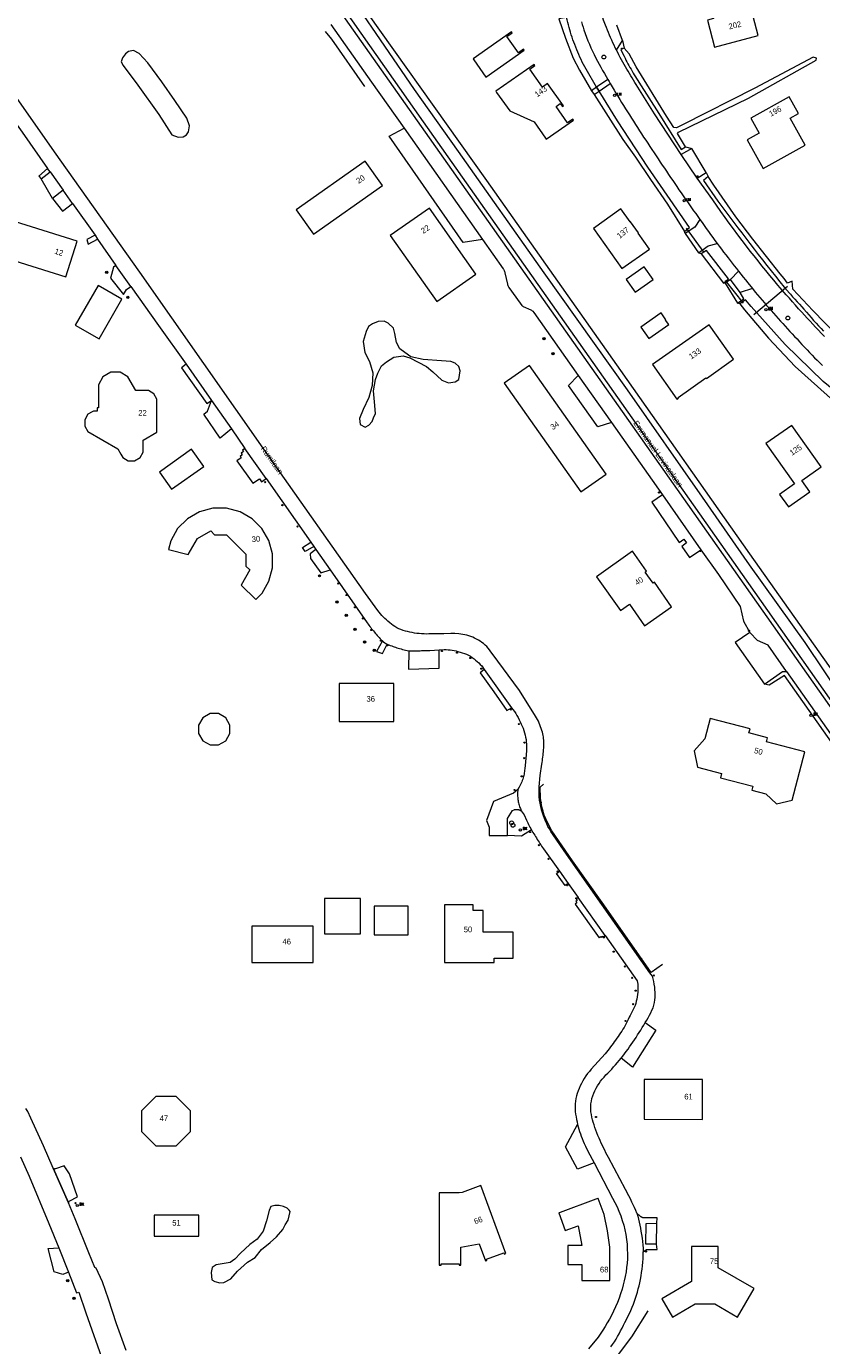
# Model space of a CAD drawing. Header units: metres. Extents: x 138165 to 154469, y 480134 to 494189.
# Tile 374 of 656: x 150147 to 150321, y 482721 to 483011. Entities that reach past the tile are written whole.
import ezdxf

# ---------------------------------------------------------------- set-up
doc = ezdxf.new("R2010")
doc.units = ezdxf.units.M
doc.header["$LTSCALE"] = 0.001
doc.header["$MEASUREMENT"] = 0
for name, color, linetype, lineweight in [('Level 5', 7, 'Continuous', 0), ('TOP-L-duiker', 7, 'Continuous', 0), ('TOP-L-terrein schutting raster hek leuning', 7, 'Continuous', 0), ('TOP-L-topo objecten punt', 7, 'Continuous', 0), ('TOP-L-topo objecten vlak', 7, 'Continuous', 0), ('TOP-T-topo huisnummering naamgeving', 7, 'Continuous', 0)]:
    doc.layers.add(name, color=color, linetype=linetype, lineweight=lineweight)
doc.styles.add('Style-INTL_ISO', font='INTL_ISO.shx')
doc.styles.add('Style-STANDARD', font='STANDARD.shx')

# ---------------------------------------------------------------- blocks, each defined once
blk = doc.blocks.new('24')
at = {"layer": 'TOP-L-topo objecten punt', "color": 7, "linetype": 'Continuous', "lineweight": 0}
for radius in [0.025, 0.0182, 0.0115, 0.005]:
    blk.add_circle((0, 0), radius, dxfattribs=at)
blk = doc.blocks.new('*U13')
at = {"layer": 'Level 5', "color": 7, "linetype": 'Continuous', "lineweight": 0}
blk.add_circle((0, 0), 0.0415, dxfattribs=at)
blk = doc.blocks.new('150')
at = {"layer": 'Level 5', "color": 7, "linetype": 'Continuous', "lineweight": 0}
blk.add_blockref('*U13', (0, 0), dxfattribs=at)
blk = doc.blocks.new('72')
at = {"layer": 'TOP-L-topo objecten punt', "color": 7, "linetype": 'Continuous', "lineweight": 0}
blk.add_circle((0, 0), 0.025, dxfattribs=at)
at = {"layer": 'TOP-L-topo objecten punt', "color": 7, "linetype": 'Continuous', "lineweight": 0, "style": 'Style-STANDARD'}
blk.add_text('BK', height=0.06, dxfattribs=at).set_placement((0.0483, 0))
blk = doc.blocks.new('16')
at = {"layer": 'TOP-L-topo objecten punt', "color": 7, "linetype": 'Continuous', "lineweight": 0}
blk.add_circle((0, 0), 0.025, dxfattribs=at)
at = {"layer": 'TOP-L-topo objecten punt', "color": 7, "linetype": 'Continuous', "lineweight": 0, "style": 'Style-STANDARD'}
blk.add_text('LM', height=0.06, dxfattribs=at).set_placement((0.0483, 0))
blk = doc.blocks.new('10')
at = {"layer": 'TOP-L-topo objecten punt', "linetype": 'Continuous', "lineweight": 0}
blk.add_circle((0, 0), 0.0125, dxfattribs=at)

msp = doc.modelspace()

# ---------------------------------------------------------------- linework, layer by layer
at = {"layer": 'TOP-L-duiker', "flags": 128}
for points in [[(150291.75, 482966.46), (150295.61, 482961.14)], [(150300.29, 482955.03), (150304.23, 482950.07)], [(150306.54, 482947.57), (150313.95, 482953.79)]]:
    msp.add_lwpolyline(points, dxfattribs=at)
at = {"layer": 'TOP-L-terrein schutting raster hek leuning', "flags": 128}
for points in [[(150186.12, 483061.5), (150184.59, 483060.26), (150234.09, 482989.81), (150293.27, 482905.81), (150341.26, 482837.6), (150376.55, 482787.71), (150379.33, 482789.41), (150390.83, 482797.57)], [(150221.31, 482997.52), (150214.04, 483007.96), (150212.67, 483009.61)], [(150286.55, 482805.06), (150284.09, 482803.27), (150273.68, 482818.1), (150266.79, 482827.81), (150262.31, 482834.39), (150261.39, 482836.03), (150260.62, 482837.79), (150260.09, 482839.6), (150259.8, 482841.51), (150259.73, 482843.91), (150260.48, 482844.57)], [(150324.17, 482715.38), (150326.47, 482711.61), (150326.11, 482707.63), (150323.67, 482703.55), (150312.71, 482690.44), (150310.87, 482688.67), (150308.94, 482687.26), (150306.2, 482686.51), (150304.29, 482685.78), (150300.7, 482685.73), (150289.25, 482685.69), (150281.22, 482685.93), (150276.96, 482685.96), (150272.93, 482686.52), (150270.53, 482688.82), (150269.71, 482693.07), (150269.23, 482700.39), (150269.47, 482704.46), (150270.27, 482708.22), (150271.64, 482711.83), (150273.54, 482715.08), (150279.8, 482723.43), (150283.41, 482729.1)]]:
    msp.add_lwpolyline(points, dxfattribs=at)
at = {"layer": 'TOP-L-topo objecten vlak', "flags": 128}
for points in [[(150309.14, 483130.25), (150308.76, 483130.11), (150302.38, 483138.95), (150299.01, 483139.48), (150296.63, 483139.05), (150292.94, 483136.6), (150186.12, 483061.5), (150184.59, 483060.26), (150234.09, 482989.81), (150293.27, 482905.81), (150341.26, 482837.6), (150376.55, 482787.71), (150379.33, 482789.41), (150390.83, 482797.57)], [(150344.29, 482831.85), (150289.82, 482909.17), (150233.72, 482988.81), (150183.72, 483059.67)], [(150410.74, 482814.18), (150413.45, 482816.05), (150413.8, 482817.24), (150412.85, 482818.77), (150409.6, 482816.41), (150378.18, 482793.12), (150377.44, 482792.79), (150377, 482793.01), (150356.4, 482823.13), (150344.96, 482839.37), (150331.86, 482858.14), (150305.72, 482895.09), (150277.4, 482935.25), (150248.01, 482976.95), (150216.09, 483021.91)], [(150297.15, 483014.67), (150297.74, 483012.45), (150296.39, 483012.09), (150297.96, 483006.19), (150307.52, 483008.75), (150305.36, 483016.86), (150303.62, 483016.4), (150302.38, 483021.03), (150295.91, 483019.31), (150297.15, 483014.67)], [(150219.12, 483015.88), (150232.08, 482996.87), (150241.74, 482983.33), (150260.53, 482956.69), (150278.77, 482931.03), (150295.2, 482907.48), (150305.56, 482892.65), (150317.77, 482875.62), (150325.93, 482863.41), (150343.86, 482838.01), (150376.65, 482791.73), (150377.07, 482791.44), (150378.17, 482791.58), (150392.09, 482801.62), (150410.74, 482814.18)], [(150213.8, 483011.15), (150222.76, 482998.48), (150229.92, 482988.39)], [(150272.1, 482997.39), (150269.78, 483001.35), (150269.22, 483002.39), (150268.95, 483002.92), (150268.69, 483003.46), (150268.44, 483003.99), (150268.19, 483004.53), (150267.95, 483005.08), (150267.73, 483005.62), (150267.51, 483006.18), (150267.29, 483006.73), (150267.1, 483007.27), (150266.91, 483007.81), (150266.73, 483008.36), (150266.55, 483008.91), (150266.38, 483009.44), (150266.22, 483009.98), (150266.07, 483010.52), (150265.92, 483011.06), (150265.78, 483011.6), (150265.64, 483012.14), (150265.51, 483012.69), (150263.84, 483012.39)], [(150263.84, 483012.39), (150265.26, 483008.12), (150266.92, 483003.75), (150268.38, 483001.13), (150270.97, 482996.61), (150271.56, 482995.81), (150274.61, 482990.97), (150277.83, 482985.94), (150280.65, 482982.02), (150283.92, 482977.14), (150287.64, 482971.76), (150291.39, 482965.79)], [(150268.78, 483011.76), (150268.96, 483011.17), (150269.14, 483010.57), (150269.33, 483009.97), (150269.6, 483009.17), (150269.88, 483008.38), (150270.18, 483007.58), (150270.5, 483006.81), (150270.84, 483006.04), (150271.2, 483005.28), (150271.56, 483004.53), (150271.94, 483003.78), (150272.29, 483003.1), (150272.65, 483002.42), (150273.02, 483001.76), (150273.4, 483001.09), (150273.79, 483000.43), (150274.17, 482999.77), (150274.57, 482999.11)], [(150276.46, 483005.51), (150276.19, 483006.05), (150275.92, 483006.6), (150275.66, 483007.15), (150275.41, 483007.7), (150275.16, 483008.26), (150274.92, 483008.82), (150274.69, 483009.36), (150274.46, 483009.9), (150274.24, 483010.45), (150274.03, 483011), (150273.62, 483012.1), (150273.44, 483012.62)], [(150277.79, 483007.61), (150276.53, 483011.01)], [(150245.16, 483003.38), (150247.82, 482999.59), (150256.22, 483005.51), (150256.07, 483005.73), (150254.94, 483004.93), (150252.42, 483008.49), (150253.56, 483009.29), (150253.41, 483009.51), (150245.01, 483003.59), (150245.16, 483003.38)], [(150276.46, 483005.51), (150277.79, 483007.61)], [(150277.79, 483007.61), (150278.16, 483005.95)], [(150282.76, 482792.31), (150283.08, 482792.84), (150283.4, 482793.37), (150283.71, 482793.91), (150283.99, 482794.46), (150284.23, 482795.01), (150284.46, 482795.57), (150284.64, 482796.14), (150284.79, 482796.72), (150284.87, 482797.27), (150284.92, 482797.82), (150284.93, 482798.38), (150284.91, 482798.95), (150284.88, 482799.5), (150284.83, 482800.11), (150284.74, 482800.72), (150284.64, 482801.33), (150284.34, 482802.52), (150283.77, 482803.25), (150273.24, 482818.17), (150264.97, 482829.95), (150262.41, 482833.69), (150262.07, 482834.22), (150261.74, 482834.76), (150261.43, 482835.32), (150261.15, 482835.88), (150260.89, 482836.46), (150260.64, 482837.04), (150260.42, 482837.64), (150260.2, 482838.32), (150260.01, 482839), (150259.85, 482839.7), (150259.71, 482840.41), (150259.61, 482841.11), (150259.53, 482841.83), (150259.48, 482842.54), (150259.48, 482843.97), (150259.74, 482846.46), (150260.07, 482848.98), (150260.13, 482849.37), (150260.2, 482849.76), (150260.25, 482850.14), (150260.3, 482850.53), (150260.35, 482850.92), (150260.39, 482851.31), (150260.42, 482851.7), (150260.46, 482852.12), (150260.49, 482852.54), (150260.52, 482852.95), (150260.54, 482853.37), (150260.54, 482853.79), (150260.52, 482854.21), (150260.48, 482854.57), (150260.42, 482854.93), (150260.36, 482855.29), (150260.28, 482855.65), (150260.2, 482856), (150260.1, 482856.36), (150259.97, 482856.77), (150259.83, 482857.18), (150259.67, 482857.59), (150259.5, 482857.98), (150259.32, 482858.38), (150259.12, 482858.76), (150258.69, 482859.51), (150255.18, 482865.12), (150249.2, 482873.21), (150248.94, 482873.62), (150248.65, 482874.01), (150248.35, 482874.38), (150248.03, 482874.74), (150247.68, 482875.08), (150247.32, 482875.4), (150246.96, 482875.68), (150246.58, 482875.94), (150246.18, 482876.18), (150245.77, 482876.41), (150245.35, 482876.61), (150244.93, 482876.79), (150244.5, 482876.96), (150244.08, 482877.1), (150243.65, 482877.23), (150243.21, 482877.34), (150242.78, 482877.43), (150242.34, 482877.5), (150241.89, 482877.55), (150241, 482877.6), (150240.12, 482877.59), (150238.61, 482877.58), (150235.86, 482877.55), (150235.32, 482877.52), (150234.79, 482877.51), (150234.26, 482877.52), (150233.73, 482877.54), (150233.2, 482877.59), (150232.67, 482877.65), (150232.14, 482877.73), (150231.65, 482877.82), (150231.15, 482877.92), (150230.66, 482878.03), (150230.17, 482878.16), (150229.69, 482878.31), (150229.21, 482878.48), (150228.75, 482878.68), (150228.3, 482878.9), (150227.89, 482879.14), (150227.49, 482879.4), (150227.11, 482879.68), (150226.73, 482879.98), (150226.36, 482880.29), (150226.01, 482880.61), (150225.67, 482880.93), (150225.33, 482881.26), (150225.01, 482881.6), (150224.7, 482881.95), (150224.12, 482882.67), (150221.4, 482886.42), (150200.05, 482916.79), (150171.96, 482956.81), (150153.28, 482983.24), (150137.67, 483005.38)], [(150171.53, 482997.81), (150176.15, 482991.4), (150178.98, 482986.97), (150180.39, 482986.45), (150181.48, 482986.49), (150182.18, 482986.97), (150182.61, 482987.63), (150182.84, 482988.95), (150182.23, 482990.64), (150179.64, 482994.51), (150176.81, 482998.56), (150173.74, 483002.76), (150171.81, 483004.79), (150170.59, 483005.45), (150169.46, 483005.21), (150168.8, 483004.74), (150168.14, 483003.8), (150167.85, 483002.95), (150168.32, 483002.15), (150171.53, 482997.81)], [(150290.6, 482982.65), (150284.8, 482991.58), (150280.78, 482997.98), (150280.48, 482998.46), (150280.17, 482998.94), (150279.87, 482999.42), (150279.57, 482999.9), (150279.28, 483000.39), (150278.99, 483000.88), (150278.7, 483001.37), (150278.42, 483001.86), (150278.13, 483002.38), (150277.84, 483002.89), (150277.55, 483003.41), (150277.27, 483003.93), (150277, 483004.46), (150276.72, 483004.98), (150276.46, 483005.51)], [(150278.16, 483005.95), (150277.42, 483005.66), (150277.68, 483004.99), (150278.1, 483004.17), (150278.32, 483003.76), (150278.53, 483003.35), (150278.75, 483002.95), (150278.97, 483002.54), (150279.19, 483002.14), (150279.41, 483001.74), (150279.65, 483001.32), (150279.88, 483000.91), (150280.12, 483000.5), (150280.36, 483000.09), (150280.61, 482999.69), (150280.85, 482999.28), (150281.1, 482998.88), (150281.35, 482998.48), (150285.71, 482991.6), (150290.62, 482983.75), (150291.59, 482984.3)], [(150291.59, 482984.3), (150289.82, 482987.26), (150290.07, 482987.57), (150305.36, 482995.01), (150320.2, 483003.31), (150320.3, 483003.76), (150319.59, 483004.01), (150306.77, 482997.17), (150290.93, 482989.12), (150289.62, 482988.52), (150289.02, 482988.57), (150287.41, 482991.03), (150280.77, 483001.85), (150279.2, 483004.72), (150278.16, 483005.95)], [(150258.39, 482989.79), (150260.91, 482986.21), (150261.06, 482986), (150267.02, 482990.19), (150266.86, 482990.41), (150265.72, 482989.6), (150263.21, 482993.16), (150264.14, 482993.81), (150264.59, 482993.17), (150264.81, 482993.33), (150261.35, 482998.22), (150260.21, 482997.42), (150257.42, 483001.37), (150258.57, 483002.18), (150258.42, 483002.4), (150250.03, 482996.49), (150250.18, 482996.27), (150253.06, 482992.18), (150258.39, 482989.79)], [(150274.57, 482999.11), (150272.1, 482997.39)], [(150274.57, 482999.11), (150274.83, 482998.66), (150275.1, 482998.22)], [(150270.97, 482996.61), (150271.56, 482995.81), (150272.66, 482996.56), (150272.1, 482997.39), (150270.97, 482996.61)], [(150272.1, 482997.39), (150272.66, 482996.56)], [(150272.66, 482996.56), (150275.1, 482998.22)], [(150291.39, 482965.79), (150292.47, 482966.6), (150283.35, 482979.88), (150276.7, 482989.99), (150272.66, 482996.56)], [(150275.1, 482998.22), (150275.31, 482997.84), (150275.52, 482997.47), (150275.92, 482996.77), (150276.33, 482996.08), (150276.74, 482995.4), (150277.16, 482994.71), (150277.58, 482994.03), (150278.01, 482993.35), (150278.43, 482992.67), (150278.86, 482992), (150279.28, 482991.32), (150279.72, 482990.62), (150280.17, 482989.92), (150280.61, 482989.23), (150281.06, 482988.54), (150281.51, 482987.84), (150281.96, 482987.15), (150282.41, 482986.46), (150282.86, 482985.77), (150283.32, 482985.09), (150283.77, 482984.4), (150284.23, 482983.71), (150284.68, 482983.02), (150285.14, 482982.34), (150285.59, 482981.66), (150286.04, 482980.98), (150286.5, 482980.31), (150286.95, 482979.63), (150287.4, 482978.96), (150287.86, 482978.28), (150288.32, 482977.61), (150288.77, 482976.94), (150289.23, 482976.27), (150289.69, 482975.6), (150290.15, 482974.93), (150290.61, 482974.26), (150291.08, 482973.59), (150291.54, 482972.92), (150292.01, 482972.25), (150292.48, 482971.59), (150292.92, 482970.95), (150293.37, 482970.31), (150293.82, 482969.68), (150294.28, 482969.04), (150294.73, 482968.41)], [(150314.34, 482995.3), (150305.9, 482990.62), (150307.74, 482987.3), (150305.12, 482985.84), (150308.61, 482979.54), (150317.83, 482984.66), (150314.52, 482990.64), (150316.36, 482991.66), (150314.34, 482995.3)], [(150142.69, 482992.37), (150146.17, 482987.56), (150151.74, 482979.58)], [(150247.1, 482964.01), (150242.85, 482963.36), (150226.65, 482986.63), (150229.92, 482988.39)], [(150229.92, 482988.39), (150247.1, 482964.01)], [(150292.98, 482983.99), (150290.6, 482982.65)], [(150291.59, 482984.3), (150292.98, 482983.99)], [(150296.14, 482978.71), (150292.98, 482983.99)], [(150225.12, 482975.85), (150221.37, 482981.18), (150206.24, 482970.53), (150210, 482965.2), (150225.12, 482975.85)], [(150294.15, 482977.46), (150290.6, 482982.65)], [(150151.74, 482979.58), (150149.85, 482977.87), (150150.36, 482977.33)], [(150150.36, 482977.33), (150152.27, 482978.82)], [(150152.27, 482978.82), (150151.74, 482979.58)], [(150152.27, 482978.82), (150155.15, 482974.84)], [(150294.15, 482977.46), (150296.14, 482978.71)], [(150296.14, 482978.71), (150296.53, 482977.83)], [(150152.82, 482972.99), (150150.36, 482977.33)], [(150322.06, 482942.73), (150321.34, 482943.46), (150320.72, 482944.11), (150320.1, 482944.76), (150319.49, 482945.41), (150318.89, 482946.07), (150318.28, 482946.73), (150317.68, 482947.39), (150317.08, 482948.06), (150316.39, 482948.82), (150315.7, 482949.58), (150315.02, 482950.34), (150314.35, 482951.11), (150313.67, 482951.88), (150312.33, 482953.43), (150311.83, 482954.02), (150310.95, 482955.07), (150310.07, 482956.13), (150309.2, 482957.19), (150308.34, 482958.25), (150307.48, 482959.32), (150306.63, 482960.4), (150305.78, 482961.48), (150304.94, 482962.56), (150303.99, 482963.81), (150303.05, 482965.05), (150302.11, 482966.31), (150301.18, 482967.57), (150300.26, 482968.84), (150299.35, 482970.11), (150297.55, 482972.67), (150294.15, 482977.46)], [(150296.53, 482977.83), (150295.52, 482976.97), (150298.67, 482972.41), (150300.4, 482970.08), (150301.28, 482968.91), (150302.15, 482967.75), (150303.03, 482966.59), (150303.92, 482965.43), (150304.8, 482964.27), (150305.69, 482963.12), (150306.61, 482961.91), (150307.54, 482960.71), (150308.48, 482959.52), (150309.41, 482958.32), (150310.35, 482957.12), (150311.29, 482955.93), (150312.23, 482954.74), (150313.18, 482953.55), (150313.58, 482953.13), (150314.57, 482952.02), (150315.07, 482951.47), (150315.57, 482950.91), (150316.06, 482950.36), (150316.56, 482949.81), (150317.06, 482949.26), (150317.55, 482948.7), (150318.09, 482948.1), (150318.62, 482947.49), (150319.15, 482946.88), (150319.68, 482946.27), (150320.22, 482945.67), (150320.75, 482945.06), (150321.3, 482944.47), (150321.85, 482943.88)], [(150355, 482936.4), (150353.44, 482935.21), (150351.58, 482933.8), (150349.62, 482932.8), (150347.15, 482932.14), (150344.44, 482931.89), (150342.63, 482931.99), (150340.11, 482932.45), (150338, 482933.15), (150335.94, 482934.31), (150333.22, 482935.92), (150330.15, 482938.23), (150324.82, 482942.96), (150319.49, 482948.44), (150315.12, 482953.11), (150314.97, 482954.88), (150313.96, 482954.42), (150313.21, 482955.43), (150312.3, 482956.48), (150306.32, 482964.08), (150302.64, 482968.96), (150297.77, 482975.95), (150296.53, 482977.83)], [(150155.15, 482974.84), (150152.82, 482972.99)], [(150152.82, 482972.99), (150155.02, 482970.2), (150157.22, 482971.91)], [(150157.22, 482971.91), (150155.15, 482974.84)], [(150157.22, 482971.91), (150162.14, 482964.93)], [(150245.63, 482956.44), (150235.44, 482970.91), (150226.86, 482964.86), (150237.05, 482950.4), (150245.63, 482956.44)], [(150277.44, 482970.72), (150271.39, 482966.45), (150277.61, 482957.62), (150283.66, 482961.89), (150281.2, 482965.38), (150281.28, 482965.43), (150279.54, 482967.91), (150279.45, 482967.85), (150277.44, 482970.72)], [(150138.66, 482963.51), (150138.86, 482963.45), (150138.19, 482961.32), (150155.74, 482955.8), (150158.21, 482963.62), (150140.65, 482969.15), (150139.45, 482965.3), (150139.24, 482965.37), (150138.66, 482963.51)], [(150294.73, 482968.41), (150293.65, 482966.71), (150291.5, 482965.29)], [(150294.73, 482968.41), (150295.2, 482967.75), (150295.66, 482967.09), (150296.13, 482966.43), (150296.6, 482965.77), (150297.07, 482965.11), (150297.55, 482964.46), (150298.02, 482963.8), (150298.5, 482963.15)], [(150162.14, 482964.93), (150160.36, 482964.01), (150160.66, 482962.99), (150162.7, 482964.09)], [(150162.14, 482964.93), (150162.7, 482964.09)], [(150162.7, 482964.09), (150166.7, 482958.33)], [(150247.1, 482964.01), (150251.62, 482957.56), (150251.66, 482957.5), (150251.75, 482957.35), (150251.83, 482957.18), (150251.89, 482957.02), (150251.94, 482956.84), (150251.98, 482956.67), (150252.53, 482954.22), (150252.54, 482954.18), (150252.56, 482954.12), (150252.61, 482953.95), (150252.67, 482953.79), (150252.76, 482953.64), (150252.85, 482953.49), (150255.34, 482950.04), (150255.68, 482949.57), (150255.73, 482949.51), (150255.81, 482949.43), (150255.89, 482949.37), (150255.99, 482949.32), (150257.68, 482948.61), (150257.71, 482948.6), (150257.82, 482948.54), (150257.92, 482948.47), (150258, 482948.38), (150258.08, 482948.29), (150258.3, 482947.98), (150268.06, 482934.22)], [(150291.5, 482965.29), (150291.39, 482965.79)], [(150291.5, 482965.29), (150294.45, 482961.08)], [(150294.45, 482961.08), (150296.57, 482962.64), (150298.5, 482963.15)], [(150294.99, 482960.84), (150294.45, 482961.08)], [(150299.89, 482954.46), (150301.03, 482955.39), (150296.19, 482961.61), (150294.99, 482960.84)], [(150298.5, 482963.15), (150298.98, 482962.52), (150299.45, 482961.89), (150299.93, 482961.25), (150300.42, 482960.62), (150300.9, 482960), (150301.36, 482959.4), (150301.82, 482958.81), (150302.28, 482958.22), (150302.74, 482957.63), (150303.2, 482957.05)], [(150166.7, 482958.33), (150166.2, 482957.97), (150165.49, 482955.5), (150168.38, 482951.91), (150169, 482953.03), (150169.99, 482953.72)], [(150169.99, 482953.72), (150166.7, 482958.33)], [(150278.61, 482955.25), (150280.57, 482952.46), (150284.49, 482955.22), (150282.52, 482958.01), (150278.61, 482955.25)], [(150294.99, 482960.84), (150299.89, 482954.46)], [(150301.46, 482955.26), (150300.28, 482954.43)], [(150301.46, 482955.26), (150303.2, 482957.05)], [(150303.55, 482952.4), (150301.46, 482955.26)], [(150303.2, 482957.05), (150303.71, 482956.41), (150304.21, 482955.78), (150304.72, 482955.15), (150305.23, 482954.52), (150306.25, 482953.27)], [(150168, 482950.91), (150162.8, 482953.91), (150157.81, 482945.25), (150163.01, 482942.25), (150168, 482950.91)], [(150169.99, 482953.72), (150176.07, 482945.15), (150182.12, 482936.65)], [(150300.28, 482954.43), (150299.89, 482954.46)], [(150300.28, 482954.43), (150302.95, 482950.01)], [(150302.95, 482950.01), (150304.4, 482951.02), (150303.55, 482952.4)], [(150306.25, 482953.27), (150303.55, 482952.4)], [(150306.25, 482953.27), (150306.89, 482952.48), (150307.39, 482951.89), (150307.88, 482951.31), (150308.37, 482950.73), (150308.87, 482950.15), (150309.37, 482949.57), (150309.87, 482948.99), (150310.37, 482948.41), (150310.88, 482947.84), (150311.38, 482947.27), (150311.89, 482946.7), (150312.4, 482946.13), (150312.91, 482945.56), (150313.43, 482944.99), (150313.94, 482944.43), (150314.46, 482943.87), (150314.98, 482943.31), (150315.5, 482942.75), (150316.03, 482942.19), (150316.58, 482941.6), (150317.12, 482941.02), (150317.67, 482940.43), (150318.22, 482939.84), (150318.77, 482939.25), (150319.32, 482938.67), (150319.88, 482938.09), (150320.45, 482937.52), (150321.02, 482936.95), (150321.6, 482936.4)], [(150303.49, 482949.9), (150302.95, 482950.01)], [(150332.94, 482923.15), (150333.61, 482924.34), (150331.69, 482925.36), (150328.31, 482927.53), (150321.78, 482932.85), (150313.43, 482940.97), (150305.99, 482949.33), (150304.77, 482950.77), (150303.49, 482949.9)], [(150303.49, 482949.9), (150304.52, 482948.6), (150309.76, 482942.4), (150315.59, 482936.14), (150319.15, 482933.01), (150324.77, 482927.96), (150328.39, 482925.47), (150331.31, 482923.76), (150332.94, 482923.15)], [(150287.22, 482946.34), (150287.3, 482946.4), (150286.23, 482947.92), (150281.82, 482944.81), (150283.58, 482942.31), (150287.91, 482945.35), (150287.22, 482946.34)], [(150222.95, 482945.54), (150222.06, 482944.94), (150221.59, 482943.87), (150220.92, 482941.67), (150221.26, 482939.2), (150222.32, 482937.27), (150223.06, 482934.74), (150222.92, 482932), (150222.19, 482929.4), (150220.92, 482926.74), (150220.12, 482924.74), (150220.26, 482923.47), (150221.39, 482922.87), (150222.19, 482923.27), (150222.92, 482924.07), (150223.19, 482924.94), (150223.59, 482925.87), (150223.39, 482928.4), (150223.19, 482930.8), (150223.59, 482933.34), (150224.12, 482934.67), (150224.92, 482936.34), (150226.06, 482937.2), (150227.66, 482938.2), (150229.66, 482938.47), (150231.12, 482938.07), (150232.99, 482937.14), (150234.79, 482936.14), (150236.19, 482935), (150238.19, 482933.2), (150239.59, 482932.6), (150241.06, 482932.8), (150241.86, 482933.34), (150242.19, 482935.2), (150241.92, 482936.14), (150241.12, 482936.87), (150240.11, 482937.24), (150238.12, 482937.43), (150234.07, 482937.71), (150231.34, 482938.28), (150230.02, 482939.22), (150228.98, 482940.07), (150228.23, 482941.39), (150227.85, 482943.37), (150227.57, 482944.59), (150226.43, 482945.63), (150225.49, 482946.1), (150224.17, 482946.01), (150222.95, 482945.54)], [(150290.03, 482929.25), (150289.95, 482929.37), (150296.06, 482933.68), (150296.15, 482933.55), (150302.09, 482937.74), (150296.76, 482945.32), (150284.37, 482936.59), (150289.7, 482929.02), (150290.03, 482929.25)], [(150162.87, 482927.08), (150162.63, 482927.08), (150162.63, 482926.39), (150161.77, 482926.39), (150161.47, 482926.22), (150160.59, 482925.72), (150159.89, 482924.5), (150159.89, 482923.09), (150160.57, 482921.91), (150167.12, 482918.12), (150167.79, 482916.97), (150168.23, 482916.21), (150169.43, 482915.51), (150170.8, 482915.51), (150172.02, 482916.21), (150172.71, 482917.41), (150172.71, 482920), (150175.71, 482921.73), (150175.71, 482928.99), (150175.02, 482930.2), (150173.82, 482930.89), (150171.1, 482930.89), (150169.36, 482933.89), (150167.63, 482934.89), (150165.62, 482934.89), (150163.88, 482933.89), (150162.87, 482932.15), (150162.87, 482927.08)], [(150182.12, 482936.65), (150181.11, 482935.85), (150186.64, 482928.02), (150187.67, 482928.74)], [(150182.12, 482936.65), (150187.67, 482928.74)], [(150251.83, 482932.48), (150268.61, 482908.65), (150274.17, 482912.57), (150257.39, 482936.39), (150251.83, 482932.48)], [(150275.35, 482923.87), (150272.38, 482922.92), (150265.91, 482931.96), (150268.06, 482934.22)], [(150268.06, 482934.22), (150275.35, 482923.87)], [(150192.04, 482922.47), (150189.56, 482920.45), (150185.96, 482925.71), (150186.78, 482926.39), (150187.67, 482928.74)], [(150187.67, 482928.74), (150192.04, 482922.47)], [(150275.35, 482923.87), (150286.53, 482907.99)], [(150317.07, 482911.17), (150321.31, 482914.15), (150314.9, 482923.25), (150309.23, 482919.26), (150315.46, 482910.42), (150312.22, 482908.13), (150314.13, 482905.42), (150318.81, 482908.71), (150317.07, 482911.17)], [(150192.04, 482922.47), (150195.01, 482918.17)], [(150176.24, 482913.03), (150178.91, 482909.24), (150185.98, 482914.22), (150183.3, 482918.01), (150176.24, 482913.03)], [(150195.01, 482918.17), (150194.44, 482917.81), (150194.7, 482917.49), (150194.2, 482917.14), (150194.42, 482916.8), (150193.97, 482916.45), (150194.16, 482916.12), (150193.2, 482915.47), (150196.73, 482910.56), (150198.18, 482911.52), (150198.62, 482910.9), (150199.64, 482911.64)], [(150199.64, 482911.64), (150195.01, 482918.17)], [(150199.64, 482911.64), (150209.42, 482897.62)], [(150286.53, 482907.99), (150284.21, 482906.42), (150290.19, 482897.6), (150291.24, 482898.34), (150291.83, 482897.52), (150290.75, 482896.73), (150292.47, 482894.29), (150294.95, 482895.97)], [(150286.53, 482907.99), (150294.95, 482895.97)], [(150195.22, 482892.42), (150196.09, 482891.56), (150194.18, 482888.23), (150197.36, 482885.06), (150198.75, 482886.46), (150200.27, 482889.1), (150201.05, 482892.03), (150201.04, 482895.08), (150200.25, 482898.01), (150198.72, 482900.64), (150196.57, 482902.79), (150193.93, 482904.31), (150190.99, 482905.09), (150187.95, 482905.08), (150185.02, 482904.29), (150182.39, 482902.76), (150180.24, 482900.61), (150178.72, 482897.97), (150178.22, 482896.07), (150182.56, 482894.91), (150184.58, 482898.43), (150187.49, 482900.12), (150188.36, 482899.25), (150190.98, 482899.26), (150195.21, 482895.04), (150195.22, 482892.42)], [(150210.08, 482896.71), (150208.17, 482895.57), (150207.6, 482896.49), (150209.42, 482897.62)], [(150209.42, 482897.62), (150210.08, 482896.71)], [(150210.54, 482896.02), (150209.28, 482895.08), (150209.4, 482894.06), (150211.67, 482890.91), (150213.67, 482891.55)], [(150210.08, 482896.71), (150210.54, 482896.02)], [(150210.54, 482896.02), (150213.67, 482891.55)], [(150279.99, 482895.64), (150272.1, 482890.08), (150277.31, 482882.68), (150279.27, 482884.06), (150282.61, 482879.32), (150288.54, 482883.5), (150284.77, 482888.85), (150284.46, 482888.63), (150282.72, 482891.1), (150283.03, 482891.32), (150279.99, 482895.64)], [(150294.95, 482895.97), (150298.81, 482890.55), (150303.56, 482883.57), (150304.28, 482880.35), (150305.72, 482877.87)], [(150213.67, 482891.55), (150221.82, 482879.96), (150222, 482879.7), (150222.19, 482879.44), (150222.38, 482879.19), (150222.58, 482878.94), (150222.77, 482878.68), (150222.97, 482878.44), (150223.17, 482878.19), (150223.38, 482877.95), (150223.58, 482877.7), (150223.8, 482877.45), (150224.01, 482877.2), (150224.23, 482876.95), (150224.44, 482876.71), (150224.67, 482876.47), (150224.9, 482876.24), (150225.15, 482876.02)], [(150305.72, 482877.87), (150302.44, 482875.62), (150308.93, 482866.54)], [(150313.76, 482869.29), (150309.7, 482875.03), (150307.4, 482876.11), (150305.72, 482877.87)], [(150225.15, 482876.02), (150223.85, 482873.7), (150225.12, 482873.26), (150226.2, 482875.27)], [(150225.15, 482876.02), (150225.4, 482875.81), (150225.65, 482875.61), (150225.92, 482875.43), (150226.2, 482875.27)], [(150226.2, 482875.27), (150226.52, 482875.12), (150226.85, 482875), (150227.18, 482874.89), (150227.46, 482874.79), (150227.75, 482874.69), (150228.04, 482874.6), (150228.33, 482874.51), (150228.62, 482874.42), (150228.91, 482874.34), (150229.24, 482874.24), (150229.57, 482874.14), (150229.9, 482874.04), (150230.23, 482873.96), (150230.57, 482873.88), (150230.9, 482873.83)], [(150237.55, 482874.06), (150238.64, 482874.1), (150239.08, 482874.09), (150239.52, 482874.07), (150239.96, 482874.03), (150240.4, 482873.97), (150240.84, 482873.89), (150241.27, 482873.8), (150241.7, 482873.7), (150242.17, 482873.56), (150242.63, 482873.41), (150243.1, 482873.24), (150243.55, 482873.06), (150243.99, 482872.85), (150244.42, 482872.62), (150244.83, 482872.36), (150245.22, 482872.1), (150245.58, 482871.81), (150245.94, 482871.51), (150246.28, 482871.19), (150246.6, 482870.85), (150246.91, 482870.5), (150247.47, 482869.76)], [(150230.9, 482873.83), (150230.82, 482869.83), (150237.6, 482870.04), (150237.55, 482874.06)], [(150230.9, 482873.83), (150231.26, 482873.8), (150231.61, 482873.79), (150231.96, 482873.8), (150232.32, 482873.81), (150232.67, 482873.83), (150233.03, 482873.84), (150233.38, 482873.85), (150233.73, 482873.86), (150234.09, 482873.87), (150234.44, 482873.88), (150234.79, 482873.89), (150235.5, 482873.92), (150237.55, 482874.06)], [(150247.47, 482869.76), (150246.54, 482869.02), (150249.58, 482864.84), (150252.39, 482860.74), (150253.45, 482861.36)], [(150247.47, 482869.76), (150253.45, 482861.36)], [(150308.93, 482866.54), (150312.87, 482869.28), (150313.76, 482869.29)], [(150331.57, 482842.52), (150322.74, 482855.06), (150313.3, 482868.42), (150309.94, 482866.27), (150308.93, 482866.54)], [(150313.76, 482869.29), (150324.27, 482854.4), (150332.27, 482843.07)], [(150215.66, 482866.67), (150215.66, 482858.32), (150227.61, 482858.32), (150227.61, 482866.67), (150215.66, 482866.67)], [(150184.82, 482857.54), (150184.82, 482855.7), (150185.74, 482854.1), (150187.34, 482853.18), (150189.18, 482853.18), (150190.78, 482854.1), (150191.7, 482855.7), (150191.7, 482857.54), (150190.78, 482859.14), (150189.18, 482860.06), (150187.34, 482860.06), (150185.74, 482859.14), (150184.82, 482857.54)], [(150253.45, 482861.36), (150253.76, 482860.95), (150254.07, 482860.52), (150254.36, 482860.09), (150254.63, 482859.64), (150254.89, 482859.19), (150255.14, 482858.72), (150255.37, 482858.26), (150255.58, 482857.78), (150255.78, 482857.31), (150255.96, 482856.83), (150256.13, 482856.34), (150256.29, 482855.85), (150256.42, 482855.36), (150256.53, 482854.86), (150256.62, 482854.36), (150256.68, 482853.88), (150256.72, 482853.4), (150256.74, 482852.92), (150256.74, 482852.43), (150256.73, 482851.95), (150256.64, 482850.99), (150256.34, 482847.93), (150256.32, 482847.65), (150256.29, 482847.36), (150256.24, 482847.08), (150256.2, 482846.8), (150256.14, 482846.52), (150256.07, 482846.24), (150255.99, 482845.97), (150255.91, 482845.69), (150255.8, 482845.39), (150255.69, 482845.09), (150255.56, 482844.8), (150255.43, 482844.51), (150255.28, 482844.23), (150255.13, 482843.95), (150254.79, 482843.41)], [(150311.53, 482840.26), (150315, 482841.05), (150317.78, 482851.68), (150309.35, 482853.89), (150309.58, 482854.78), (150305.5, 482855.84), (150305.73, 482856.73), (150297.01, 482859.02), (150295.83, 482854.54), (150293.51, 482851.92), (150294.2, 482848.28), (150299.46, 482846.9), (150299.23, 482846.01), (150306.35, 482844.15), (150306.11, 482843.26), (150309.17, 482842.46), (150311.53, 482840.26)], [(150254.79, 482843.41), (150253.85, 482842.61), (150249.46, 482840.82), (150247.97, 482836.59), (150248.55, 482835.14), (150248.53, 482833.36), (150252.57, 482833.33)], [(150254.79, 482843.41), (150254.76, 482842.64), (150254.75, 482842.4), (150254.76, 482842.17), (150254.77, 482841.93), (150254.79, 482841.7), (150254.81, 482841.46), (150254.84, 482841.23), (150254.87, 482841), (150254.92, 482840.74), (150254.98, 482840.48), (150255.04, 482840.23), (150255.12, 482839.98), (150255.2, 482839.72), (150255.28, 482839.48), (150255.38, 482839.23), (150255.59, 482838.75)], [(150252.57, 482833.33), (150252.57, 482837.07), (150253.64, 482838.83), (150254.05, 482838.99), (150254.13, 482839.01), (150254.2, 482839.03), (150254.28, 482839.04), (150254.35, 482839.05), (150254.43, 482839.05), (150254.5, 482839.05), (150254.58, 482839.05), (150254.66, 482839.05), (150254.74, 482839.04), (150254.83, 482839.03), (150254.91, 482839.02), (150254.99, 482839), (150255.08, 482838.97), (150255.16, 482838.95), (150255.31, 482838.88), (150255.59, 482838.75)], [(150255.59, 482838.75), (150256.2, 482837.86), (150256.71, 482836.71), (150256.86, 482836.39), (150257, 482836.08), (150257.15, 482835.77), (150257.31, 482835.46), (150257.47, 482835.15), (150257.64, 482834.85), (150257.82, 482834.55)], [(150257.82, 482834.55), (150255.66, 482833.16), (150252.57, 482833.33)], [(150257.82, 482834.55), (150257.97, 482834.3), (150258.15, 482834), (150258.34, 482833.7), (150258.52, 482833.39), (150258.71, 482833.09), (150258.9, 482832.79), (150259.09, 482832.49), (150259.28, 482832.19), (150259.47, 482831.89), (150259.66, 482831.59), (150259.85, 482831.28), (150260.05, 482830.98), (150260.43, 482830.39), (150263.95, 482825.5)], [(150265.84, 482822.8), (150265.18, 482822.38), (150263.31, 482825.01), (150263.95, 482825.5)], [(150263.95, 482825.5), (150265.84, 482822.8)], [(150265.84, 482822.8), (150268.03, 482819.73)], [(150212.44, 482819.53), (150212.44, 482811.8), (150220.35, 482811.8), (150220.35, 482819.53), (150212.44, 482819.53)], [(150268.03, 482819.73), (150267.61, 482819.42), (150267.84, 482819.1), (150267.53, 482818.88), (150267.76, 482818.55), (150267.42, 482818.31), (150272.64, 482810.93), (150272.96, 482811.19), (150273.07, 482811), (150273.42, 482811.24), (150273.53, 482811.07), (150273.95, 482811.38)], [(150273.95, 482811.38), (150268.03, 482819.73)], [(150230.79, 482817.83), (150223.36, 482817.83), (150223.36, 482811.58), (150230.79, 482811.58), (150230.79, 482817.83)], [(150247.26, 482812.12), (150247.26, 482816.89), (150245.06, 482816.89), (150245.06, 482818.1), (150238.77, 482818.1), (150238.77, 482805.46), (150249.61, 482805.46), (150249.61, 482806.46), (150253.83, 482806.46), (150253.83, 482812.12), (150247.26, 482812.12)], [(150209.98, 482805.48), (150209.98, 482813.44), (150196.48, 482813.44), (150196.48, 482805.48), (150209.98, 482805.48)], [(150273.95, 482811.38), (150281.02, 482801.45), (150281.12, 482800.76), (150281.14, 482798.95), (150281.09, 482798.45), (150281.01, 482797.96), (150280.92, 482797.46), (150280.8, 482796.98), (150280.67, 482796.49), (150280.52, 482796.04), (150280.34, 482795.6), (150280.14, 482795.17), (150279.92, 482794.74), (150279.7, 482794.32), (150279.48, 482793.89), (150279.26, 482793.47), (150279.04, 482793.02), (150278.81, 482792.58), (150278.58, 482792.13), (150278.34, 482791.7), (150278.1, 482791.26), (150277.85, 482790.85), (150277.59, 482790.45), (150277.33, 482790.06), (150277.06, 482789.66), (150276.79, 482789.27), (150276.52, 482788.88), (150276.24, 482788.49), (150275.97, 482788.11), (150275.69, 482787.72), (150275.42, 482787.34), (150275.13, 482786.97), (150274.85, 482786.59), (150274.56, 482786.21), (150273.98, 482785.47), (150270.93, 482782.07), (150270.51, 482781.61), (150270.11, 482781.12), (150269.73, 482780.61), (150269.38, 482780.09), (150269.06, 482779.55), (150268.76, 482778.99), (150268.48, 482778.43), (150268.26, 482777.89), (150268.05, 482777.35), (150267.86, 482776.79), (150267.7, 482776.23), (150267.57, 482775.66), (150267.47, 482775.09), (150267.4, 482774.51), (150267.38, 482773.94), (150267.38, 482773.37), (150267.42, 482772.8), (150267.49, 482772.23), (150267.58, 482771.67), (150267.69, 482771.1), (150267.81, 482770.54), (150267.94, 482769.98)], [(150282.76, 482792.31), (150285.08, 482790.67), (150279.97, 482782.56), (150277.48, 482784.49)], [(150277.48, 482784.49), (150277.86, 482784.97), (150278.24, 482785.47), (150278.61, 482785.97), (150278.98, 482786.47), (150279.33, 482786.98), (150279.69, 482787.49), (150280.04, 482788.01), (150280.4, 482788.54), (150280.75, 482789.07), (150281.09, 482789.6), (150281.43, 482790.14), (150281.77, 482790.68), (150282.1, 482791.22), (150282.43, 482791.77), (150282.76, 482792.31)], [(150280.89, 482750.53), (150280.66, 482751.15), (150280.4, 482751.77), (150280.12, 482752.37), (150279.84, 482752.98), (150279.51, 482753.67), (150279.17, 482754.36), (150278.45, 482755.73), (150274.69, 482762.75), (150274.41, 482763.27), (150274.14, 482763.79), (150273.88, 482764.31), (150273.62, 482764.84), (150273.37, 482765.37), (150273.12, 482765.91), (150272.88, 482766.44), (150272.64, 482767.01), (150272.39, 482767.58), (150272.15, 482768.15), (150271.92, 482768.73), (150271.71, 482769.31), (150271.53, 482769.9), (150271.37, 482770.47), (150271.21, 482771.03), (150271.07, 482771.61), (150270.94, 482772.18), (150270.85, 482772.76), (150270.8, 482773.34), (150270.81, 482773.92), (150270.86, 482774.52), (150270.95, 482775.11), (150271.08, 482775.69), (150271.25, 482776.27), (150271.45, 482776.83), (150271.69, 482777.38), (150271.98, 482777.91), (150272.29, 482778.43), (150272.63, 482778.94), (150272.97, 482779.44), (150273.34, 482779.92), (150273.73, 482780.38), (150274.14, 482780.83), (150274.57, 482781.26), (150275, 482781.7), (150275.42, 482782.14), (150275.83, 482782.58), (150276.24, 482783.06), (150276.66, 482783.53), (150277.07, 482784.01), (150277.48, 482784.49)], [(150282.52, 482771.11), (150295.31, 482771.08), (150295.33, 482779.82), (150282.54, 482779.84), (150282.52, 482771.11)], [(150175.46, 482765.31), (150179.94, 482765.31), (150183.1, 482768.47), (150183.1, 482772.94), (150179.94, 482776.11), (150175.46, 482776.11), (150172.3, 482772.94), (150172.3, 482768.47), (150175.46, 482765.31)], [(150152.96, 482760.41), (150150.83, 482765.28), (150148.07, 482771.33), (150147.38, 482772.79), (150146.96, 482773.49)], [(150271.53, 482761.57), (150267.89, 482760.19), (150265.27, 482765.1), (150267.94, 482769.98)], [(150267.94, 482769.98), (150268.07, 482769.46), (150268.22, 482768.94), (150268.38, 482768.43), (150268.55, 482767.92), (150268.73, 482767.41), (150268.92, 482766.91), (150269.15, 482766.34), (150269.38, 482765.79), (150269.63, 482765.24), (150270.15, 482764.15), (150271.53, 482761.57)], [(150145.81, 482762.91), (150147.67, 482758.68), (150152.03, 482748.3), (150154.18, 482742.91)], [(150271.53, 482761.57), (150275.59, 482753.81), (150276.1, 482752.88), (150276.57, 482751.92), (150277, 482750.94), (150277.39, 482749.95), (150277.73, 482748.94), (150278.03, 482747.91), (150278.28, 482746.88), (150278.49, 482745.84), (150278.65, 482744.78), (150278.76, 482743.72), (150278.83, 482742.66), (150278.86, 482741.6), (150278.84, 482740.54), (150278.78, 482739.57), (150278.68, 482738.6), (150278.54, 482737.64), (150278.37, 482736.68), (150278.17, 482735.73), (150277.93, 482734.79), (150277.67, 482733.85), (150277.36, 482732.86), (150277.02, 482731.89), (150276.64, 482730.92), (150276.23, 482729.97), (150275.79, 482729.02), (150275.33, 482728.09), (150274.89, 482727.27), (150274.44, 482726.46), (150273.96, 482725.66), (150273.46, 482724.87), (150272.41, 482723.34), (150270.33, 482720.79)], [(150156.31, 482752.77), (150156.3, 482752.84), (150156.29, 482752.9), (150156.31, 482752.96), (150156.34, 482753.02), (150156.38, 482753.07), (150156.43, 482753.11), (150156.49, 482753.14), (150158.28, 482754.09), (150156.57, 482759.14), (150155.36, 482760.92), (150153.48, 482760.27), (150153.37, 482760.23), (150153.32, 482760.22), (150153.25, 482760.21), (150153.17, 482760.22), (150153.11, 482760.25), (150153.05, 482760.29), (150153, 482760.34), (150152.96, 482760.41)], [(150156.31, 482752.77), (150152.96, 482760.41)], [(150152.96, 482760.41), (150156.31, 482752.77)], [(150241.98, 482754.98), (150237.61, 482754.98), (150237.61, 482739.12), (150237.99, 482739.12), (150237.99, 482739.42), (150241.99, 482739.42), (150241.99, 482739.12), (150242.36, 482739.12), (150242.36, 482743.07), (150246.36, 482743.78), (150247.71, 482740.07), (150248.06, 482740.19), (150247.96, 482740.47), (150251.72, 482741.84), (150251.82, 482741.56), (150252.17, 482741.69), (150246.74, 482756.59), (150242.64, 482755.09), (150241.98, 482754.98)], [(150156.31, 482752.77), (150156.31, 482752.77)], [(150168.99, 482720.43), (150166.86, 482726.28), (150165.07, 482731.68), (150163.78, 482735.5), (150162.38, 482738.51), (150162.09, 482738.6), (150160.8, 482741.82), (150157.81, 482749.26), (150156.31, 482752.77)], [(150264.08, 482750.71), (150263.82, 482750.62), (150265.23, 482746.73), (150268.06, 482747.76), (150268.83, 482743.43), (150265.81, 482743.43), (150265.81, 482739.29), (150268.83, 482739.29), (150268.83, 482735.79), (150274.99, 482735.79), (150274.99, 482743.07), (150274.46, 482746.65), (150273.73, 482750.21), (150272.44, 482753.76), (150272.37, 482753.73), (150271.93, 482753.57), (150264.08, 482750.71)], [(150184.89, 482750.11), (150175.07, 482750.11), (150175.07, 482745.49), (150184.89, 482745.49), (150184.89, 482750.11)], [(150189.98, 482739.45), (150188.66, 482739.22), (150187.81, 482738.65), (150187.62, 482737.52), (150187.77, 482735.92), (150188.42, 482735.54), (150189.46, 482735.26), (150190.36, 482735.35), (150191.87, 482736.1), (150193.38, 482737.85), (150195.54, 482739.78), (150197.24, 482740.82), (150198.61, 482742.56), (150200.54, 482744.07), (150201.95, 482745.34), (150203.32, 482746.95), (150203.79, 482747.94), (150204.45, 482748.97), (150204.92, 482750.91), (150204.69, 482751.19), (150204.22, 482751.66), (150203.42, 482751.99), (150202.52, 482752.23), (150201.53, 482752.23), (150200.68, 482751.99), (150200.3, 482751.09), (150199.74, 482748.88), (150198.98, 482746.62), (150197.67, 482744.83), (150196.06, 482743.69), (150194.04, 482741.76), (150192.76, 482740.44), (150191.73, 482739.69), (150189.98, 482739.45)], [(150280.89, 482750.53), (150281.1, 482749.89), (150281.27, 482749.23), (150281.43, 482748.58), (150281.57, 482747.91), (150281.69, 482747.24), (150281.81, 482746.58), (150281.93, 482745.83), (150282.05, 482745.07), (150282.15, 482744.31), (150282.23, 482743.56), (150282.29, 482742.79), (150282.32, 482742.03)], [(150285.31, 482748.31), (150285.35, 482749.49), (150282.47, 482749.49), (150282.41, 482749.5), (150282.34, 482749.51), (150282.28, 482749.52), (150282.22, 482749.54), (150282.16, 482749.56), (150282.1, 482749.58), (150282.04, 482749.6), (150281.99, 482749.63), (150281.94, 482749.66), (150281.89, 482749.68), (150281.84, 482749.72), (150281.8, 482749.75), (150281.75, 482749.78), (150281.71, 482749.82), (150281.63, 482749.9), (150280.89, 482750.53)], [(150285.23, 482743.73), (150282.89, 482743.77), (150282.95, 482748.27), (150285.31, 482748.31)], [(150285.23, 482743.73), (150285.31, 482748.31)], [(150156.34, 482737.6), (150155.11, 482737.12), (150153.17, 482737.7), (150151.88, 482742.8), (150154.18, 482742.91)], [(150154.18, 482742.91), (150156.34, 482737.6)], [(150275.19, 482721.22), (150275.6, 482721.77), (150275.99, 482722.34), (150276.36, 482722.92), (150276.71, 482723.51), (150277.04, 482724.11), (150277.36, 482724.72), (150277.67, 482725.33), (150277.97, 482725.95), (150278.28, 482726.56), (150278.62, 482727.22), (150278.95, 482727.88), (150279.28, 482728.54), (150279.6, 482729.21), (150279.91, 482729.89), (150280.19, 482730.58), (150280.43, 482731.23), (150280.65, 482731.9), (150280.86, 482732.57), (150281.05, 482733.24), (150281.23, 482733.92), (150281.4, 482734.6), (150281.55, 482735.28), (150281.71, 482736.02), (150281.85, 482736.77), (150281.97, 482737.51), (150282.08, 482738.26), (150282.18, 482739.02), (150282.25, 482739.77), (150282.3, 482740.52), (150282.32, 482741.28), (150282.32, 482742.03)], [(150282.32, 482742.03), (150283.03, 482742.53), (150285.36, 482742.53), (150285.23, 482743.73)], [(150292.92, 482743.23), (150292.92, 482735.52), (150286.39, 482731.75), (150288.71, 482727.73), (150293.73, 482730.63), (150297.98, 482730.63), (150303, 482727.73), (150306.61, 482734), (150298.78, 482738.52), (150298.78, 482743.23), (150292.92, 482743.23)], [(150156.34, 482737.6), (150158.08, 482733.05), (150158.61, 482733.19), (150160.12, 482728.7), (150163.97, 482717.69)]]:
    msp.add_lwpolyline(points, dxfattribs=at)

# ---------------------------------------------------------------- block references
at = {"layer": 'TOP-L-topo objecten punt', "xscale": 10, "yscale": 10, "zscale": 10}
for name, p in [('150', (150273.69, 483004.01)), ('10', (150277.67, 483005.86)), ('16', (150276.05, 482995.59)), ('10', (150294.22, 482977.86)), ('16', (150291.29, 482972.5)), ('24', (150164.7, 482956.81)), ('24', (150169.33, 482951.32)), ('16', (150309.2, 482948.62)), ('150', (150314.03, 482946.78)), ('24', (150260.54, 482942.24)), ('24', (150262.52, 482938.95)), ('10', (150199.44, 482910.81)), ('10', (150285.77, 482908.54)), ('10', (150203.21, 482905.76)), ('10', (150206.53, 482901.09)), ('10', (150294.83, 482895.69)), ('24', (150211.34, 482890.26)), ('10', (150215.42, 482888.59)), ('10', (150217.26, 482886.05)), ('24', (150215.18, 482884.53)), ('10', (150219.11, 482883.35)), ('24', (150217.21, 482881.6)), ('10', (150220.86, 482880.91)), ('24', (150219.13, 482878.55)), ('10', (150222.72, 482878.38)), ('10', (150305.51, 482878.2)), ('24', (150221.24, 482875.74)), ('24', (150223.34, 482873.96)), ('10', (150224.82, 482876.05)), ('10', (150226.23, 482875.02)), ('10', (150238.18, 482873.77)), ('10', (150241.49, 482873.43)), ('10', (150244.41, 482872.25)), ('10', (150246.83, 482869.91)), ('10', (150253.29, 482860.97)), ('72', (150319.12, 482859.66)), ('10', (150255.05, 482857.76)), ('10', (150256.27, 482853.7)), ('10', (150256.2, 482850.3)), ('10', (150255.68, 482846.31)), ('10', (150254.1, 482843.33)), ('10', (150259.62, 482842.33)), ('10', (150259.82, 482840.56)), ('150', (150253.47, 482836.12)), ('10', (150260.17, 482838.78)), ('150', (150253.76, 482835.57)), ('72', (150255.4, 482834.54)), ('10', (150257.53, 482834.1)), ('10', (150259.41, 482831.2)), ('10', (150261.55, 482828.21)), ('10', (150263.51, 482825.44)), ('10', (150265.63, 482822.42)), ('10', (150267.63, 482819.55)), ('10', (150273.67, 482811)), ('10', (150275.83, 482807.88)), ('10', (150280.71, 482807.96)), ('10', (150278.27, 482804.62)), ('10', (150281.89, 482806.23)), ('10', (150283.05, 482804.56)), ('10', (150279.89, 482802.14)), ('10', (150284.64, 482802.64)), ('10', (150280.67, 482799.32)), ('10', (150280.13, 482796.35)), ('10', (150278.44, 482792.68)), ('10', (150271.96, 482771.62)), ('10', (150157.84, 482752.73)), ('72', (150158.24, 482752.21)), ('10', (150282.93, 482742.14)), ('24', (150156.14, 482735.74)), ('24', (150157.54, 482731.89))]:
    msp.add_blockref(name, p, dxfattribs=at)

# ---------------------------------------------------------------- texts
at = {"layer": 'TOP-T-topo huisnummering naamgeving', "style": 'Style-INTL_ISO'}
for s, rotation, p in [('202', 12.8, (150301.19, 483010.05)), ('143', 35.2, (150259.07, 482995.14)), ('196', 29, (150310.32, 482990.9)), ('20', 35.2, (150219.93, 482976.18)), ('22', 35.2, (150234.14, 482965.22)), ('137', 38.1, (150277.16, 482964.13)), ('12', 342.5, (150153.16, 482960.91)), ('133', 35.2, (150292.87, 482937.68)), ('34', 35.2, (150262.51, 482922.18)), ('Emmanuel Levinaslaan', 305.2, (150280.06, 482923.73)), ('Rumilaan', 305.2, (150198.39, 482918.13)), ('125', 33.9, (150314.93, 482916.57)), ('30', 5.7, (150196.54, 482897.64)), ('40', 33.9, (150280.92, 482888.08)), ('50', 345.3, (150306.53, 482851.44)), ('61', 359.9, (150291.32, 482775.46)), ('66', 20, (150245.49, 482748.06))]:
    msp.add_text(s, height=1.25, rotation=rotation, dxfattribs=at).set_placement(p)
for s, p in [('22', (150171.61, 482925.36)), ('36', (150221.64, 482862.67)), ('50', (150242.96, 482812.12)), ('46', (150203.23, 482809.46)), ('47', (150176.3, 482770.71)), ('51', (150179.07, 482747.8)), ('68', (150272.83, 482737.54)), ('75', (150296.92, 482739.38))]:
    msp.add_text(s, height=1.25, dxfattribs=at).set_placement(p)

doc.saveas('drawing.dxf')
